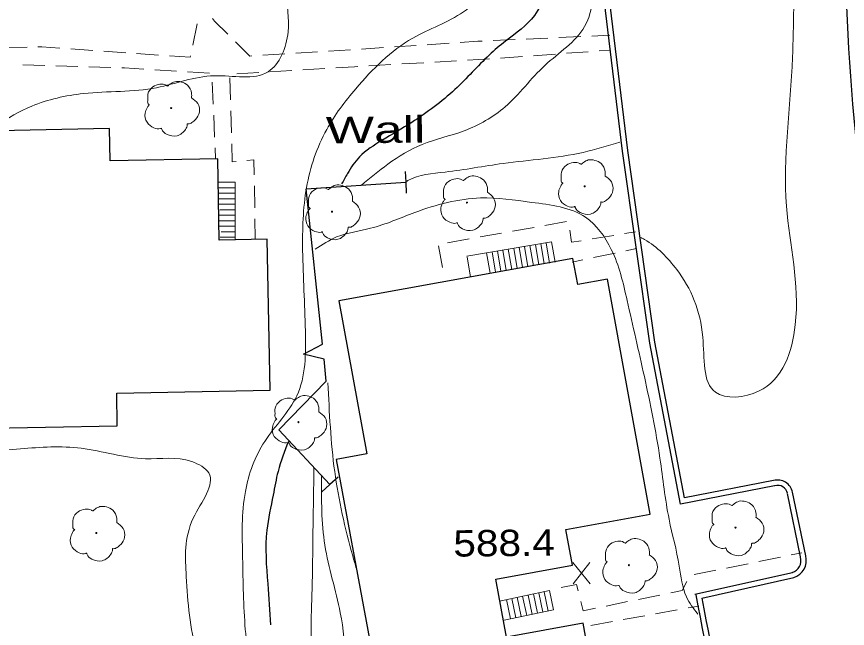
# Model space of a CAD drawing. Extents: x 2361708 to 2370558, y 6977955 to 6991887.
# Drawn here: x 2369287.8 to 2369439, y 6991280.2 to 6991391.5 of the extents above; entities that cross this region are included whole.
import ezdxf

# ---------------------------------------------------------------- set-up
doc = ezdxf.new("R2010")
doc.units = 0
doc.header["$LTSCALE"] = 1.9
for name, color, linetype, lineweight in [('11', 7, 'Continuous', 25), ('13', 7, 'Continuous', 13), ('16', 7, 'Continuous', 13), ('18', 7, 'Continuous', 25), ('2', 7, 'Continuous', 25), ('29', 7, 'Continuous', 13), ('31', 7, 'Continuous', 13), ('35', 7, 'Continuous', 13)]:
    doc.layers.add(name, color=color, linetype=linetype, lineweight=lineweight)

msp = doc.modelspace()

# ---------------------------------------------------------------- linework, layer by layer
at = {"layer": '11'}
for points in [[(2369240.876, 6991315.803), (2369306.157, 6991317.055), (2369306.051, 6991323.004), (2369333.957, 6991323.519), (2369333.445, 6991351.016), (2369324.716, 6991350.853), (2369324.436, 6991365.641), (2369304.889, 6991365.265), (2369304.773, 6991371.144), (2369284.455, 6991370.75), (2369284.759, 6991355.623), (2369277.4, 6991355.473), (2369277.687, 6991341.135), (2369267.448, 6991340.927), (2369267.165, 6991354.875), (2369260.116, 6991354.738), (2369259.809, 6991370.266), (2369239.931, 6991369.877), (2369240.047, 6991364.087), (2369220.769, 6991363.704), (2369221.074, 6991348.526), (2369212.155, 6991348.352), (2369212.686, 6991320.925), (2369240.762, 6991321.472)], [(2369346.008, 6991310.914), (2369357.795, 6991247.143), (2369363.476, 6991248.187), (2369368.653, 6991220.115), (2369387.631, 6991223.615), (2369388.591, 6991218.384), (2369396.527, 6991219.84), (2369395.514, 6991225.381), (2369411.098, 6991228.229), (2369410.148, 6991233.431), (2369414.85, 6991234.285), (2369407.106, 6991276.764), (2369392.211, 6991274.041), (2369390.923, 6991281.11), (2369376.987, 6991278.567), (2369375.056, 6991289.149), (2369388.983, 6991291.692), (2369387.811, 6991298.151), (2369403.136, 6991300.937), (2369395.348, 6991343.735), (2369389.947, 6991342.753), (2369389.081, 6991347.535), (2369346.483, 6991339.79), (2369351.548, 6991311.917)]]:
    msp.add_lwpolyline(points, close=True, dxfattribs=at)
at = {"layer": '13'}
for p, q in [((2369319.879, 6991386.329), (2369320.692, 6991390.246)), ((2369386.539, 6991387.723), (2369390.537, 6991387.911)), ((2369392.536, 6991388), (2369395.795, 6991388.151)), ((2369356.583, 6991386.038), (2369360.571, 6991386.306)), ((2369362.57, 6991386.435), (2369366.558, 6991386.703)), ((2369374.543, 6991387.179), (2369378.542, 6991387.357)), ((2369380.541, 6991387.446), (2369384.539, 6991387.634)), ((2369285.731, 6991385.933), (2369289.731, 6991385.992)), ((2369297.714, 6991385.667), (2369301.707, 6991385.386)), ((2369303.698, 6991385.245), (2369307.691, 6991384.962)), ((2369309.682, 6991384.821), (2369313.675, 6991384.539)), ((2369332.636, 6991384.52), (2369336.624, 6991384.768)), ((2369338.623, 6991384.887), (2369342.611, 6991385.135)), ((2369344.61, 6991385.264), (2369348.598, 6991385.512)), ((2369350.597, 6991385.641), (2369354.584, 6991385.909)), ((2369391.873, 6991385.154), (2369387.886, 6991384.866)), ((2369395.871, 6991385.452), (2369393.872, 6991385.303)), ((2369367.918, 6991383.506), (2369363.92, 6991383.268)), ((2369373.915, 6991383.853), (2369369.917, 6991383.625)), ((2369379.901, 6991384.29), (2369375.913, 6991384.002)), ((2369385.887, 6991384.717), (2369381.9, 6991384.429)), ((2369292.983, 6991382.662), (2369288.981, 6991382.794)), ((2369298.984, 6991382.47), (2369294.983, 6991382.601)), ((2369304.987, 6991382.267), (2369300.985, 6991382.398)), ((2369316.963, 6991381.59), (2369312.971, 6991381.842)), ((2369337.933, 6991381.74), (2369333.936, 6991381.502)), ((2369343.93, 6991382.097), (2369339.932, 6991381.859)), ((2369355.924, 6991382.801), (2369351.926, 6991382.573)), ((2369361.921, 6991383.148), (2369357.923, 6991382.92)), ((2369322.947, 6991381.218), (2369318.955, 6991381.47)), ((2369326.636, 6991380.393), (2369326.753, 6991376.393)), ((2369331.936, 6991381.383), (2369327.938, 6991381.145)), ((2369323.611, 6991375.623), (2369323.442, 6991379.622)), ((2369326.813, 6991374.394), (2369326.921, 6991370.395)), ((2369323.868, 6991369.626), (2369323.7, 6991373.624)), ((2369324.036, 6991365.627), (2369323.947, 6991367.626)), ((2369331.103, 6991360.714), (2369331.171, 6991356.715)), ((2369331.21, 6991354.715), (2369331.274, 6991351.085)), ((2369382.007, 6991353.178), (2369378.074, 6991352.481)), ((2369387.908, 6991354.225), (2369383.974, 6991353.527)), ((2369376.107, 6991352.132), (2369372.174, 6991351.425)), ((2369396.502, 6991351.716), (2369392.558, 6991351.069)), ((2369400.456, 6991352.354), (2369398.479, 6991352.035)), ((2369370.207, 6991351.076), (2369366.273, 6991350.368)), ((2369364.639, 6991349.793), (2369365.336, 6991345.849)), ((2369396.742, 6991348.499), (2369392.83, 6991347.671)), ((2369400.655, 6991349.336), (2369398.699, 6991348.917)), ((2369390.874, 6991347.252), (2369388.958, 6991346.844)), ((2369426.821, 6991293.142), (2369422.898, 6991292.344)), ((2369430.734, 6991293.939), (2369428.777, 6991293.541)), ((2369420.942, 6991291.946), (2369417.019, 6991291.149)), ((2369415.063, 6991290.75), (2369411.14, 6991289.953)), ((2369399.036, 6991285.047), (2369395.114, 6991284.24)), ((2369404.915, 6991286.243), (2369400.993, 6991285.446)), ((2369408.051, 6991283.533), (2369404.118, 6991282.825)), ((2369411.985, 6991284.24), (2369410.018, 6991283.882)), ((2369402.151, 6991282.467), (2369398.218, 6991281.759)), ((2369396.251, 6991281.41), (2369392.318, 6991280.703))]:
    msp.add_line(p, q, dxfattribs=at)
for points in [[(2369323.492, 6991391.193), (2369323.837, 6991390.697), (2369326.26, 6991388.319)], [(2369327.684, 6991386.923), (2369330.288, 6991384.368), (2369330.638, 6991384.391)], [(2369368.556, 6991386.832), (2369371.794, 6991387.053), (2369372.544, 6991387.09)], [(2369291.73, 6991386.021), (2369292.41, 6991386.037), (2369295.722, 6991385.809)], [(2369315.667, 6991384.398), (2369319.419, 6991384.144), (2369319.467, 6991384.374)], [(2369310.98, 6991381.973), (2369307.487, 6991382.19), (2369306.987, 6991382.205)], [(2369349.927, 6991382.454), (2369349.308, 6991382.418), (2369345.929, 6991382.216)], [(2369326.98, 6991368.395), (2369327.071, 6991365.096), (2369327.771, 6991365.163)], [(2369329.759, 6991365.342), (2369331.018, 6991365.453), (2369331.064, 6991362.714)], [(2369390.58, 6991350.75), (2369388.843, 6991350.463), (2369388.512, 6991352.68)], [(2369390.027, 6991287.021), (2369389.747, 6991288.129), (2369386.931, 6991287.632)], [(2369409.812, 6991288.72), (2369408.978, 6991287.071), (2369406.872, 6991286.642)], [(2369393.158, 6991283.841), (2369390.952, 6991283.39), (2369390.526, 6991285.086)]]:
    msp.add_lwpolyline(points, dxfattribs=at)
at = {"layer": '16'}
for p, q in [((2369327.617, 6991361.391), (2369324.536, 6991361.392)), ((2369327.617, 6991361.391), (2369327.627, 6991350.82)), ((2369327.616, 6991359.391), (2369324.555, 6991359.392)), ((2369327.616, 6991360.391), (2369324.666, 6991360.393)), ((2369327.615, 6991358.391), (2369324.564, 6991358.392)), ((2369327.615, 6991357.391), (2369324.574, 6991357.392)), ((2369327.614, 6991356.391), (2369324.813, 6991356.394)), ((2369327.614, 6991355.391), (2369324.593, 6991355.392)), ((2369327.613, 6991354.391), (2369324.723, 6991354.393)), ((2369327.613, 6991353.39), (2369324.732, 6991353.393)), ((2369327.612, 6991352.39), (2369325.082, 6991352.386)), ((2369327.612, 6991351.391), (2369324.861, 6991351.394)), ((2369385.202, 6991350.539), (2369369.796, 6991347.952)), ((2369382.247, 6991350.041), (2369382.872, 6991346.336)), ((2369383.225, 6991350.21), (2369383.851, 6991346.505)), ((2369384.214, 6991350.369), (2369384.84, 6991346.665)), ((2369385.202, 6991350.539), (2369385.828, 6991346.834)), ((2369373.371, 6991348.546), (2369373.996, 6991344.841)), ((2369374.359, 6991348.706), (2369374.985, 6991345.001)), ((2369375.338, 6991348.875), (2369375.963, 6991345.17)), ((2369376.326, 6991349.044), (2369376.952, 6991345.339)), ((2369377.315, 6991349.203), (2369377.94, 6991345.499)), ((2369378.303, 6991349.373), (2369378.929, 6991345.668)), ((2369379.282, 6991349.542), (2369379.907, 6991345.838)), ((2369380.27, 6991349.702), (2369380.896, 6991345.997)), ((2369381.259, 6991349.871), (2369381.884, 6991346.167)), ((2369369.838, 6991347.802), (2369370.463, 6991344.098)), ((2369384.817, 6991287.051), (2369375.714, 6991285.145)), ((2369382.861, 6991286.643), (2369383.594, 6991283.13)), ((2369383.839, 6991286.842), (2369384.572, 6991283.329)), ((2369384.817, 6991287.051), (2369385.55, 6991283.539)), ((2369376.982, 6991285.417), (2369377.716, 6991281.904)), ((2369377.96, 6991285.616), (2369378.694, 6991282.103)), ((2369378.948, 6991285.826), (2369379.681, 6991282.313)), ((2369379.926, 6991286.025), (2369380.66, 6991282.512)), ((2369380.904, 6991286.235), (2369381.638, 6991282.721)), ((2369381.883, 6991286.434), (2369382.616, 6991282.921)), ((2369385.55, 6991283.539), (2369376.568, 6991281.653))]:
    msp.add_line(p, q, dxfattribs=at)
at = {"layer": '18'}
for points in [[(2369358.559, 6991363.375), (2369358.648, 6991361.376), (2369358.737, 6991359.377)], [(2369343.498, 6991331.911), (2369340.539, 6991360.194), (2369358.648, 6991361.376)], [(2369343.784, 6991329.153), (2369340.035, 6991330.087), (2369343.498, 6991331.911)], [(2369344.851, 6991306.353), (2369335.556, 6991316.334), (2369344.202, 6991325.187), (2369343.784, 6991329.153)], [(2369346.349, 6991307.676), (2369344.851, 6991306.353), (2369343.354, 6991305.028)]]:
    msp.add_lwpolyline(points, dxfattribs=at)
at = {"layer": '2'}
for p, q in [((2369430.501, 6991293.177), (2369428.111, 6991304.745)), ((2369431.439, 6991293.376), (2369429.049, 6991304.944)), ((2369411.274, 6991286.404), (2369429.048, 6991290.343)), ((2369412.521, 6991285.696), (2369429.257, 6991289.405))]:
    msp.add_line(p, q, dxfattribs=at)
for points in [[(2369425.767, 6991306.132), (2369408.638, 6991302.799), (2369403.058, 6991332.118), (2369398.126, 6991367.062), (2369393.915, 6991401.764), (2369397.397, 6991448.9), (2369401.397, 6991483.629)], [(2369425.588, 6991307.071), (2369409.397, 6991303.927), (2369404.007, 6991332.276), (2369399.075, 6991367.191), (2369394.875, 6991401.783), (2369398.358, 6991448.809), (2369402.347, 6991483.518)]]:
    msp.add_lwpolyline(points, dxfattribs=at)
for centre, radius, start, end in [((2369862.608, 6991411.052), 424.115, 173.10051, 195.11334), ((2369426.331, 6991304.4), 2.771, 11.31658, 105.54634), ((2369426.331, 6991304.4), 1.811, 11.31658, 105.54634), ((2369428.234, 6991292.55), 2.347, 288.00174, 14.45021), ((2369428.234, 6991292.55), 3.307, 288.00174, 14.45021), ((2369842.248, 6991365.341), 438.005, 190.39676, 199.13386), ((2369842.248, 6991365.341), 437.045, 190.50011, 199.01024)]:
    msp.add_arc(centre, radius, start, end, dxfattribs=at)
at = {"layer": '29'}
for centre in [(2369315.957, 6991374.891), (2369391.217, 6991360.636), (2369369.794, 6991357.682), (2369345.228, 6991356.038), (2369339.123, 6991317.708), (2369418.659, 6991298.504), (2369302.353, 6991297.527), (2369399.263, 6991291.68)]:
    msp.add_circle(centre, 0.1, dxfattribs=at)
for points in [[(2369311.992, 6991375.463), (2369312.012, 6991375.473), (2369311.931, 6991375.542), (2369311.695, 6991376.17), (2369311.733, 6991377.451), (2369312.621, 6991378.749), (2369313.926, 6991379.232), (2369315.048, 6991379.042), (2369315.279, 6991378.914), (2369315.349, 6991378.915), (2369315.398, 6991378.956), (2369315.746, 6991379.249), (2369316.611, 6991379.697), (2369317.822, 6991379.629), (2369318.938, 6991379.039), (2369319.672, 6991377.616), (2369319.68, 6991376.756)], [(2369319.669, 6991376.776), (2369320.81, 6991375.717), (2369321.095, 6991374.129), (2369320.388, 6991372.803), (2369319.732, 6991372.256), (2369319.064, 6991372.04), (2369318.915, 6991372.029), (2369318.896, 6991371.918), (2369318.574, 6991371.015), (2369317.035, 6991369.851), (2369315.143, 6991370.133), (2369314.244, 6991371.074), (2369314.172, 6991371.204), (2369314.053, 6991371.182), (2369312.841, 6991371.301), (2369311.572, 6991372.299), (2369311.226, 6991373.935), (2369311.597, 6991374.959), (2369311.922, 6991375.402), (2369311.992, 6991375.453)], [(2369387.251, 6991361.208), (2369387.271, 6991361.219), (2369387.19, 6991361.288), (2369386.954, 6991361.916), (2369386.992, 6991363.196), (2369387.88, 6991364.495), (2369389.185, 6991364.977), (2369390.307, 6991364.788), (2369390.538, 6991364.66), (2369390.608, 6991364.661), (2369390.658, 6991364.701), (2369391.005, 6991364.995), (2369391.871, 6991365.443), (2369393.082, 6991365.374), (2369394.197, 6991364.785), (2369394.931, 6991363.362), (2369394.939, 6991362.502)], [(2369365.828, 6991358.254), (2369365.848, 6991358.265), (2369365.767, 6991358.334), (2369365.531, 6991358.962), (2369365.569, 6991360.242), (2369366.457, 6991361.541), (2369367.762, 6991362.023), (2369368.884, 6991361.834), (2369369.115, 6991361.706), (2369369.185, 6991361.707), (2369369.235, 6991361.747), (2369369.582, 6991362.041), (2369370.448, 6991362.489), (2369371.659, 6991362.42), (2369372.774, 6991361.831), (2369373.508, 6991360.407), (2369373.516, 6991359.548)], [(2369394.929, 6991362.522), (2369396.069, 6991361.463), (2369396.354, 6991359.875), (2369395.647, 6991358.548), (2369394.992, 6991358.002), (2369394.324, 6991357.786), (2369394.174, 6991357.774), (2369394.155, 6991357.664), (2369393.834, 6991356.761), (2369392.295, 6991355.596), (2369390.402, 6991355.878), (2369389.503, 6991356.82), (2369389.431, 6991356.949), (2369389.312, 6991356.928), (2369388.101, 6991357.046), (2369386.831, 6991358.044), (2369386.485, 6991359.681), (2369386.856, 6991360.705), (2369387.181, 6991361.148), (2369387.251, 6991361.198)], [(2369341.263, 6991356.61), (2369341.283, 6991356.621), (2369341.202, 6991356.69), (2369340.966, 6991357.318), (2369341.004, 6991358.598), (2369341.892, 6991359.896), (2369343.197, 6991360.379), (2369344.319, 6991360.19), (2369344.55, 6991360.062), (2369344.62, 6991360.062), (2369344.669, 6991360.103), (2369345.017, 6991360.396), (2369345.882, 6991360.845), (2369347.093, 6991360.776), (2369348.209, 6991360.187), (2369348.943, 6991358.764), (2369348.951, 6991357.904)], [(2369373.506, 6991359.567), (2369374.646, 6991358.508), (2369374.931, 6991356.921), (2369374.224, 6991355.595), (2369373.569, 6991355.048), (2369372.901, 6991354.832), (2369372.751, 6991354.82), (2369372.732, 6991354.71), (2369372.411, 6991353.807), (2369370.872, 6991352.642), (2369368.979, 6991352.924), (2369368.08, 6991353.866), (2369368.009, 6991353.995), (2369367.889, 6991353.974), (2369366.678, 6991354.092), (2369365.408, 6991355.091), (2369365.063, 6991356.727), (2369365.433, 6991357.751), (2369365.759, 6991358.194), (2369365.828, 6991358.244)], [(2369348.94, 6991357.924), (2369350.081, 6991356.864), (2369350.366, 6991355.277), (2369349.659, 6991353.95), (2369349.003, 6991353.404), (2369348.335, 6991353.188), (2369348.186, 6991353.176), (2369348.167, 6991353.066), (2369347.845, 6991352.163), (2369346.306, 6991350.998), (2369344.413, 6991351.28), (2369343.515, 6991352.222), (2369343.443, 6991352.351), (2369343.324, 6991352.33), (2369342.112, 6991352.449), (2369340.843, 6991353.446), (2369340.497, 6991355.084), (2369340.868, 6991356.107), (2369341.193, 6991356.55), (2369341.263, 6991356.601)], [(2369335.157, 6991318.281), (2369335.177, 6991318.291), (2369335.096, 6991318.36), (2369334.86, 6991318.988), (2369334.898, 6991320.268), (2369335.786, 6991321.567), (2369337.091, 6991322.049), (2369338.213, 6991321.86), (2369338.444, 6991321.732), (2369338.515, 6991321.733), (2369338.564, 6991321.773), (2369338.911, 6991322.067), (2369339.777, 6991322.515), (2369340.988, 6991322.446), (2369342.103, 6991321.857), (2369342.837, 6991320.434), (2369342.845, 6991319.574)], [(2369342.835, 6991319.594), (2369343.975, 6991318.535), (2369344.26, 6991316.947), (2369343.553, 6991315.62), (2369342.898, 6991315.074), (2369342.23, 6991314.858), (2369342.08, 6991314.846), (2369342.061, 6991314.736), (2369341.74, 6991313.833), (2369340.201, 6991312.669), (2369338.308, 6991312.95), (2369337.409, 6991313.892), (2369337.338, 6991314.021), (2369337.218, 6991314), (2369336.007, 6991314.118), (2369334.737, 6991315.116), (2369334.392, 6991316.753), (2369334.762, 6991317.777), (2369335.088, 6991318.22), (2369335.157, 6991318.271)], [(2369414.694, 6991299.077), (2369414.714, 6991299.087), (2369414.633, 6991299.156), (2369414.397, 6991299.784), (2369414.435, 6991301.065), (2369415.323, 6991302.363), (2369416.628, 6991302.845), (2369417.75, 6991302.656), (2369417.981, 6991302.528), (2369418.051, 6991302.529), (2369418.101, 6991302.569), (2369418.448, 6991302.862), (2369419.313, 6991303.311), (2369420.524, 6991303.242), (2369421.64, 6991302.653), (2369422.374, 6991301.23), (2369422.382, 6991300.37)], [(2369298.388, 6991298.1), (2369298.407, 6991298.11), (2369298.327, 6991298.179), (2369298.091, 6991298.807), (2369298.129, 6991300.087), (2369299.016, 6991301.386), (2369300.322, 6991301.868), (2369301.443, 6991301.679), (2369301.675, 6991301.551), (2369301.745, 6991301.551), (2369301.794, 6991301.592), (2369302.141, 6991301.885), (2369303.007, 6991302.334), (2369304.218, 6991302.265), (2369305.334, 6991301.676), (2369306.067, 6991300.253), (2369306.075, 6991299.393)], [(2369422.372, 6991300.39), (2369423.512, 6991299.331), (2369423.797, 6991297.743), (2369423.09, 6991296.417), (2369422.435, 6991295.87), (2369421.767, 6991295.654), (2369421.617, 6991295.642), (2369421.598, 6991295.532), (2369421.276, 6991294.629), (2369419.737, 6991293.464), (2369417.845, 6991293.747), (2369416.946, 6991294.688), (2369416.874, 6991294.817), (2369416.755, 6991294.796), (2369415.543, 6991294.915), (2369414.274, 6991295.912), (2369413.928, 6991297.549), (2369414.299, 6991298.573), (2369414.624, 6991299.016), (2369414.694, 6991299.067)], [(2369306.065, 6991299.413), (2369307.206, 6991298.354), (2369307.491, 6991296.766), (2369306.783, 6991295.439), (2369306.128, 6991294.893), (2369305.461, 6991294.677), (2369305.311, 6991294.665), (2369305.292, 6991294.555), (2369304.97, 6991293.652), (2369303.431, 6991292.487), (2369301.538, 6991292.769), (2369300.639, 6991293.711), (2369300.568, 6991293.84), (2369300.448, 6991293.819), (2369299.237, 6991293.938), (2369297.967, 6991294.935), (2369297.622, 6991296.572), (2369297.992, 6991297.596), (2369298.318, 6991298.039), (2369298.388, 6991298.09)], [(2369395.298, 6991292.252), (2369395.318, 6991292.262), (2369395.237, 6991292.331), (2369395.001, 6991292.959), (2369395.039, 6991294.239), (2369395.927, 6991295.538), (2369397.232, 6991296.02), (2369398.354, 6991295.831), (2369398.585, 6991295.703), (2369398.655, 6991295.704), (2369398.705, 6991295.744), (2369399.052, 6991296.038), (2369399.918, 6991296.486), (2369401.129, 6991296.418), (2369402.244, 6991295.828), (2369402.977, 6991294.405), (2369402.986, 6991293.545)], [(2369402.976, 6991293.565), (2369404.116, 6991292.506), (2369404.401, 6991290.919), (2369403.693, 6991289.592), (2369403.039, 6991289.045), (2369402.371, 6991288.829), (2369402.221, 6991288.818), (2369402.202, 6991288.707), (2369401.881, 6991287.804), (2369400.342, 6991286.64), (2369398.449, 6991286.922), (2369397.549, 6991287.863), (2369397.478, 6991287.992), (2369397.358, 6991287.971), (2369396.147, 6991288.09), (2369394.878, 6991289.088), (2369394.532, 6991290.725), (2369394.902, 6991291.748), (2369395.228, 6991292.191), (2369395.298, 6991292.242)]]:
    msp.add_spline(points, degree=3, dxfattribs=at)
at = {"layer": '31'}
for p, q in [((2369392.195, 6991288.302), (2369389.078, 6991292.153)), ((2369389.115, 6991288.273), (2369392.158, 6991292.182))]:
    msp.add_line(p, q, dxfattribs=at)
at = {"layer": '31', "lineweight": 25}
for points in [[(2369384.368, 6991408.763), (2369384.584, 6991400.755), (2369382.08, 6991391.741), (2369376.834, 6991387.101), (2369373.858, 6991384.542), (2369367.607, 6991378.283), (2369359.744, 6991372.287), (2369354.325, 6991368.996), (2369350.234, 6991366.006), (2369348.043, 6991362.965), (2369346.98, 6991361.075)], [(2369337.296, 6991314.211), (2369335.408, 6991308.742), (2369334.529, 6991304.414), (2369333.37, 6991298.043), (2369333.533, 6991288.264), (2369334.034, 6991280.808)]]:
    msp.add_spline(points, degree=3, dxfattribs=at)
at = {"layer": '35'}
for points in [[(2369345.572, 6991507.909), (2369348.959, 6991506.171), (2369352.689, 6991503.076), (2369358.706, 6991497.053), (2369366.52, 6991490.367), (2369373.328, 6991485.402), (2369379.768, 6991481.193), (2369387.517, 6991478.267), (2369391.892, 6991470.448), (2369391.983, 6991459.808), (2369391.804, 6991448.086), (2369393.649, 6991436.043), (2369391.924, 6991423.976), (2369390.993, 6991408.276), (2369392.771, 6991396.973), (2369391.21, 6991389.737), (2369383.997, 6991382.679), (2369376.718, 6991375.109), (2369369.259, 6991370.748), (2369361.622, 6991368.255), (2369355.416, 6991364.676), (2369350.543, 6991360.819)], [(2369324.627, 6991446.386), (2369328.94, 6991447.107), (2369337.257, 6991447.517), (2369345.747, 6991447.568), (2369355.108, 6991448.587), (2369363.096, 6991446.733), (2369368.222, 6991441.961), (2369369.924, 6991436.437), (2369372.894, 6991425.925), (2369375.271, 6991411.537), (2369375.124, 6991399.725), (2369369.193, 6991392.438), (2369359.918, 6991387.62), (2369349.565, 6991378.421), (2369344.266, 6991371), (2369340.606, 6991360.435), (2369339.895, 6991348.958), (2369340.395, 6991334.331), (2369338.817, 6991322.476), (2369332.996, 6991314.21), (2369329.472, 6991305.116), (2369328.967, 6991292.981), (2369329.462, 6991279.945), (2369331.283, 6991268.252), (2369334.791, 6991254.854), (2369336.093, 6991243.116), (2369337.225, 6991230.316), (2369337.946, 6991220.732), (2369338.688, 6991211.019), (2369339.956, 6991204.931), (2369340.671, 6991201.268)], [(2369227.957, 6991429.156), (2369234.598, 6991425.879), (2369249.058, 6991425.966), (2369262.754, 6991427.497), (2369275.764, 6991428.581), (2369285.176, 6991430.531), (2369296.975, 6991430.762), (2369308.054, 6991430.878), (2369318.454, 6991430.927), (2369325.665, 6991430.825), (2369328.622, 6991427.024), (2369331.074, 6991420.487), (2369335.062, 6991413.344), (2369338.207, 6991406.514), (2369337.067, 6991396.002), (2369337.236, 6991388.744), (2369333.605, 6991381.499), (2369323.812, 6991380.776), (2369313.322, 6991378.606), (2369300.011, 6991377.539), (2369290.593, 6991375.239), (2369284.277, 6991371.699), (2369276.769, 6991364.047), (2369273.087, 6991355.822), (2369267.595, 6991348.639)], [(2369438.592, 6991428.611), (2369432.48, 6991414.112), (2369429.28, 6991393.04), (2369429.045, 6991384.088), (2369427.953, 6991357.006), (2369429.539, 6991335.44), (2369422.873, 6991323.326), (2369414.995, 6991323.161), (2369412.709, 6991333.2), (2369407.962, 6991345.495), (2369402.089, 6991350.969), (2369401.446, 6991351.323)], [(2369240.138, 6991369.199), (2369227.917, 6991368.222), (2369218.836, 6991368.266), (2369212.296, 6991366.133), (2369209.736, 6991359.739), (2369208.52, 6991345.696), (2369209.547, 6991333.396), (2369213.065, 6991318.909), (2369220.591, 6991313.07), (2369231.217, 6991312.541), (2369242.128, 6991311.385), (2369254.297, 6991311.571), (2369267.913, 6991312.08), (2369277.033, 6991312.147), (2369288.526, 6991312.867), (2369299.586, 6991312.962), (2369311.284, 6991311.063), (2369319.73, 6991310.523), (2369322.79, 6991308.463), (2369319.988, 6991300.236), (2369318.719, 6991289.593), (2369320.711, 6991275.721), (2369326.329, 6991263.434), (2369329.321, 6991249.542), (2369328.803, 6991237.726), (2369327.592, 6991226.304), (2369324.439, 6991218.204), (2369321.999, 6991212.98), (2369320.809, 6991205.599), (2369316.17, 6991196.994), (2369315.659, 6991196.119)], [(2369397.63, 6991368.708), (2369390.917, 6991366.833), (2369376.396, 6991364.806), (2369365.801, 6991363.245), (2369359.035, 6991361.68), (2369358.737, 6991361.507)], [(2369411.789, 6991282.778), (2369409.729, 6991285.899), (2369408.426, 6991291.507), (2369406.574, 6991300.049), (2369404.908, 6991311.134), (2369402.077, 6991326.008), (2369398.945, 6991339.869), (2369396.066, 6991349.172), (2369391.38, 6991355.018), (2369381.564, 6991357.724), (2369372.286, 6991358.526), (2369360.32, 6991355.882), (2369352.267, 6991353.015), (2369346.082, 6991351.426), (2369342.173, 6991349.179)], [(2369344.495, 6991324.9), (2369345.728, 6991308.711), (2369349.005, 6991293.371), (2369349.687, 6991290.998)], [(2369341.943, 6991309.305), (2369341.783, 6991298.773), (2369341.58, 6991286.46), (2369341.519, 6991276.059), (2369343.548, 6991262.568), (2369346.023, 6991247.261), (2369348.155, 6991230.27), (2369350.299, 6991217.29), (2369355.658, 6991211.111), (2369361.088, 6991207.962), (2369363.581, 6991203.496), (2369357.32, 6991202.536), (2369349.097, 6991201.788), (2369345.111, 6991200.23), (2369342.606, 6991190.295), (2369342.785, 6991181.967)], [(2369343.337, 6991307.828), (2369343.936, 6991295.313), (2369346.744, 6991282.989), (2369348.563, 6991265.166), (2369351.268, 6991249.991), (2369355.956, 6991229.204), (2369357.579, 6991220.529), (2369359.181, 6991213.974), (2369365.211, 6991211.952), (2369375, 6991211.035), (2369389.963, 6991211.877), (2369401.589, 6991211.278), (2369414.869, 6991213.404), (2369428.679, 6991215.596), (2369439.185, 6991217.136), (2369446.685, 6991218.158), (2369455.55, 6991214.611), (2369462.605, 6991207.718), (2369466.782, 6991202.908), (2369467.549, 6991202.125)]]:
    msp.add_spline(points, degree=3, dxfattribs=at)

# ---------------------------------------------------------------- texts
at = {"layer": '18', "width": 1.45}
msp.add_text('Wall', height=4.8, rotation=0.545, dxfattribs=at).set_placement((2369344.14, 6991368.458))
at = {"layer": '31', "width": 1.15}
msp.add_text('588.4', height=4.8, rotation=0.545, dxfattribs=at).set_placement((2369367.337, 6991293.226))

doc.saveas('drawing.dxf')
